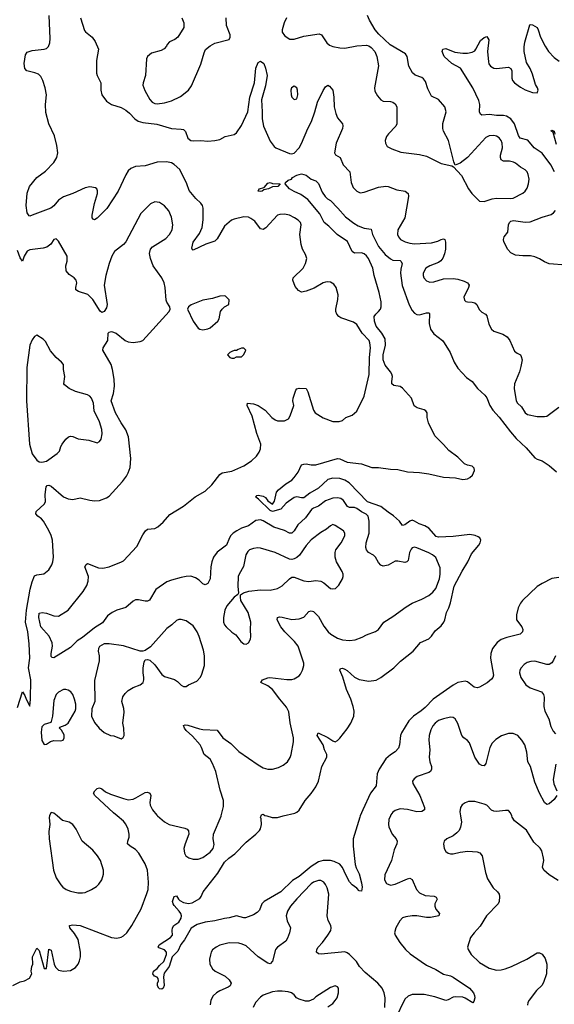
# Model space of a CAD drawing. Header units: inches. Extents: x 1649636 to 1815363, y 506543 to 641975.
# Tile 619 of 656: x 1771507 to 1775952, y 588436 to 596615. Entities that reach past the tile are written whole.
import ezdxf

# ---------------------------------------------------------------- set-up
doc = ezdxf.new("R2010")
doc.units = ezdxf.units.IN
doc.header["$MEASUREMENT"] = 0
doc.layers.add('B7578', color=7, linetype='Continuous')
doc.layers.add('B7579', color=7, linetype='Continuous')

msp = doc.modelspace()

# ---------------------------------------------------------------- linework, layer by layer
at = {"layer": 'B7578', "color": 5}
for points, elevation in [([(1771450, 588590.5), (1771510, 588622.8), (1771546, 588630), (1771588.4, 588651.6), (1771608, 588690), (1771602, 588710), (1771608.7, 588750), (1771617.2, 588770), (1771614, 588830), (1771650, 588902), (1771670, 588882), (1771710, 588732), (1771730, 588734), (1771750, 588894), (1771770, 588884.7), (1771792.8, 588770), (1771805.2, 588745.2), (1771830, 588720.3), (1771870, 588711.7), (1771930, 588716), (1771970, 588740.3), (1771992.8, 588770), (1772004.1, 588795.9), (1772013.7, 588830), (1772013.5, 588870), (1771994.4, 588974.4), (1771963.7, 589023.7), (1771922.7, 589070), (1771922, 589090), (1771950, 589095.8), (1772010.2, 589090.2), (1772270, 588990.2), (1772315.1, 588984.9), (1772350, 588992.2), (1772370, 589003.1), (1772396.9, 589030), (1772438.9, 589090), (1772515.8, 589230), (1772565, 589355), (1772574.6, 589390), (1772579.3, 589450), (1772568.5, 589550), (1772550, 589602.9), (1772498.9, 589690), (1772470, 589722.4), (1772426, 589750), (1772404.5, 589770), (1772405.1, 589790), (1772416.4, 589823.6), (1772417.6, 589850), (1772408.7, 589890), (1772390, 589931.3), (1772370, 589957.7), (1772318.3, 590000)], 540), ([(1771755.5, 590000), (1771753.4, 589986.6), (1771756.5, 589930), (1771750.2, 589870), (1771753.2, 589810), (1771788.7, 589550), (1771810, 589486.8), (1771850, 589427.7), (1771865.5, 589410), (1771894, 589390), (1771930, 589374.9), (1771990, 589362.3), (1772030, 589361.1), (1772050, 589365.3), (1772105.2, 589390), (1772144.9, 589415.1), (1772166.2, 589433.8), (1772189.5, 589470), (1772202.5, 589517.5), (1772204.5, 589550), (1772178.7, 589630), (1772154.7, 589670), (1772116.4, 589716.4), (1772027, 589790), (1771976, 589890), (1771950, 589929), (1771918, 589950), (1771863.9, 589963.9), (1771819.3, 590000)], 560), ([(1774339, 590000), (1774334.9, 589990), (1774278.8, 589810), (1774279, 589750), (1774297.4, 589597.4), (1774304.4, 589570), (1774330, 589518.8), (1774350, 589446), (1774354.7, 589410), (1774350, 589375.3), (1774330, 589379), (1774310, 589401.2), (1774270, 589429.2), (1774250, 589453.2), (1774218.2, 589510), (1774192, 589572), (1774170, 589599.7), (1774122.8, 589622.8), (1774089.9, 589629.9), (1774030, 589629.9), (1773990, 589618.6), (1773930, 589581.3), (1773830, 589498), (1773776, 589464), (1773677.8, 589370), (1773538.7, 589290), (1773519.6, 589270), (1773501.3, 589218.7), (1773481.7, 589198.3), (1773450, 589178), (1773385.8, 589154.2), (1773370, 589154), (1773308.7, 589171.3), (1773250, 589153.3), (1773210, 589149.7), (1773130, 589129.6), (1773050, 589117.6), (1772982, 589098), (1772932.4, 589067.6), (1772876.5, 588970), (1772846.4, 588933.6), (1772822, 588878), (1772774.8, 588830), (1772750.5, 588750), (1772706.9, 588693.1), (1772703.4, 588663.4), (1772708.1, 588591.9), (1772700.7, 588570), (1772690, 588562), (1772670, 588564.5), (1772662.7, 588570), (1772652, 588590), (1772652.3, 588610), (1772660.7, 588630), (1772659.5, 588650), (1772650, 588660.9), (1772628, 588670), (1772614, 588690), (1772619, 588710), (1772650, 588734), (1772670, 588758.8), (1772705.2, 588790), (1772728.7, 588850), (1772728.7, 588870), (1772710, 588888.7), (1772664, 588904), (1772658, 588910), (1772668, 588930), (1772762, 588990), (1772778, 589010), (1772774, 589050), (1772777.2, 589070), (1772789.3, 589090), (1772830, 589117.3), (1772849.6, 589150), (1772851.8, 589170), (1772845.6, 589190), (1772833.6, 589210), (1772790, 589256.2), (1772782.2, 589270), (1772776.9, 589290), (1772790, 589331.3), (1772810, 589336), (1772826, 589310), (1772838.6, 589298.6), (1772870, 589281.5), (1772910, 589272), (1772941.6, 589278.4), (1773005.4, 589314.6), (1773017.2, 589330), (1773032.3, 589370), (1773153.6, 589526.4), (1773210, 589615.3), (1773246.6, 589650), (1773294.9, 589685.1), (1773390, 589782), (1773471.5, 589848.5), (1773501.2, 589878.8), (1773510, 589892), (1773518, 589930), (1773515.5, 589975.5), (1773509.2, 589990), (1773513.6, 590000)], 520), ([(1772654.1, 590000), (1772711.4, 589951.4), (1772750, 589930.3), (1772879.9, 589899.9), (1772898.8, 589890), (1772910, 589876), (1772912.4, 589850), (1772882, 589770), (1772872.4, 589730), (1772876.3, 589690), (1772887.3, 589670), (1772912.4, 589652.4), (1772950, 589642), (1772990, 589642.3), (1773030, 589654.9), (1773090, 589700.2), (1773116.1, 589730), (1773123.5, 589763.5), (1773115.1, 589810), (1773117.6, 589850), (1773181, 589999), (1773181.2, 590000)], 540), ([(1773561.4, 590000), (1773606.7, 589986.7), (1773650, 589988.2), (1773697, 590000)], 520), ([(1774589.3, 590000), (1774576, 589970), (1774573.1, 589930), (1774576.5, 589910), (1774604.2, 589850), (1774638.4, 589810), (1774644.9, 589790), (1774643.1, 589770), (1774620.9, 589719.1), (1774599.6, 589630), (1774543.7, 589510), (1774540.4, 589470), (1774558, 589438), (1774590, 589426), (1774630, 589433.1), (1774730, 589478.7), (1774750, 589482.4), (1774771.4, 589471.4), (1774804.9, 589390), (1774830, 589360.4), (1774879.4, 589339.4), (1774952.8, 589332.7), (1774970, 589326), (1774978, 589310), (1774959.5, 589270), (1774957.6, 589250), (1774966.5, 589226.5), (1774996.3, 589190), (1774990.7, 589170), (1774923, 589157), (1774890, 589157.8), (1774810, 589170.7), (1774770.2, 589169.8), (1774716.7, 589163.3), (1774690, 589153.3), (1774667.3, 589130), (1774633.4, 589070), (1774623.8, 589030), (1774628.4, 589010), (1774668.3, 588948.3), (1774714.4, 588890), (1774754.5, 588854.5), (1774844.4, 588790), (1774890, 588760.2), (1774966.1, 588726.1), (1775030, 588686.3), (1775090, 588671.1), (1775110, 588661.6), (1775246.4, 588570), (1775279.5, 588530), (1775288.4, 588510), (1775290.5, 588489.5), (1775282, 588458), (1775273.4, 588446.6), (1775210, 588487.8), (1775190, 588494), (1775130, 588498.5), (1775110, 588495.1), (1775070, 588471.8), (1775050, 588467.6), (1774958.2, 588498.1), (1774870, 588517.7), (1774770, 588518.3), (1774735.6, 588504.4), (1774710, 588479.6), (1774630, 588313.2)], 540), ([(1775172.1, 590000), (1775181.1, 589950), (1775172.8, 589907.3), (1775159.6, 589880.4), (1775141.2, 589858.8), (1775110, 589834), (1775058, 589810), (1775036, 589790), (1775030.8, 589770), (1775034.8, 589730), (1775050, 589706), (1775070, 589691), (1775090, 589686), (1775110, 589686), (1775170, 589700.7), (1775231.9, 589708.1), (1775310, 589703.1), (1775333.9, 589693.9), (1775353.4, 589670), (1775379.5, 589530), (1775397.5, 589477.5), (1775443.9, 589403.9), (1775479.3, 589370), (1775492.4, 589350), (1775496.4, 589330), (1775494.4, 589290), (1775486.4, 589270), (1775388.8, 589170), (1775336.2, 589083.8), (1775284.4, 589030), (1775255.5, 588990), (1775230.8, 588910), (1775234.8, 588890), (1775260.7, 588850), (1775330, 588783.8), (1775410, 588736.4), (1775470, 588720.3), (1775510, 588722.6), (1775542, 588730), (1775596, 588750), (1775724.5, 588810), (1775810, 588863.8), (1775830, 588863), (1775852, 588852), (1775876.7, 588816.7), (1775890.4, 588770), (1775888.2, 588690), (1775863.4, 588616.6), (1775847.4, 588592.6), (1775803, 588550), (1775743, 588470), (1775730.5, 588450), (1775728.6, 588428.6)], 560), ([(1775985.3, 589465.3), (1775909.6, 589510), (1775865.6, 589550), (1775854.9, 589574.9), (1775864, 589630), (1775863.1, 589650), (1775848.2, 589710), (1775833.1, 589733.1), (1775782.6, 589782.6), (1775721.1, 589881.1), (1775620.7, 589960.7), (1775602.4, 589990), (1775598.3, 590000)], 560), ([(1774543, 588410), (1774544.7, 588490), (1774537.2, 588530), (1774520.4, 588570), (1774484.4, 588610), (1774378.7, 588698.7), (1774331, 588750), (1774308.4, 588790), (1774249.1, 588849.1), (1774230, 588864.4), (1774210, 588872.8), (1774012.7, 588852.7), (1773990, 588854.5), (1773974.5, 588870), (1773977.4, 588890), (1773988.2, 588910), (1774025.7, 588950), (1774068.5, 589010), (1774092.6, 589050), (1774097.4, 589070), (1774092.8, 589090), (1774071.6, 589131.6), (1774063.5, 589170), (1774076.1, 589350), (1774063.6, 589403.6), (1774050.7, 589430.7), (1774035.1, 589450), (1774010, 589464), (1773990, 589464.8), (1773950, 589450.8), (1773930, 589435.1), (1773810, 589311.1), (1773758.9, 589250), (1773733.7, 589210), (1773722.6, 589170), (1773732, 589130), (1773757.4, 589070), (1773751.6, 589030), (1773734.8, 588985.2), (1773719.7, 588960.3), (1773650.4, 588910), (1773633.7, 588890), (1773610, 588792.7), (1773590, 588773), (1773570, 588776.4), (1773490, 588828.7), (1773390, 588921.1), (1773356.3, 588936.3), (1773330, 588942.3), (1773250, 588945.3), (1773170, 588925.7), (1773139.3, 588910), (1773111.3, 588888.7), (1773098.7, 588870), (1773092.4, 588847.6), (1773085.8, 588810), (1773087.9, 588770), (1773108.7, 588730), (1773132.3, 588712.3), (1773214.4, 588670), (1773250, 588638.4), (1773264.9, 588610), (1773256.4, 588590), (1773241.2, 588578.8), (1773170, 588547.1), (1773142.4, 588530), (1773114.5, 588505.5), (1773094.9, 588470), (1773091.7, 588430)], 540), ([(1774070, 588414.8), (1774110, 588442.8), (1774130, 588466), (1774145.2, 588490), (1774159, 588530), (1774159, 588570), (1774150, 588582), (1774130, 588588.7), (1774090, 588574), (1773970, 588497.2), (1773950, 588479), (1773910, 588461.2), (1773882.7, 588462.7), (1773830, 588477.2), (1773809.5, 588489.5), (1773790, 588514), (1773768, 588530), (1773738.4, 588538.4), (1773690, 588543.6), (1773650, 588545.1), (1773610, 588538.4), (1773530, 588512.3), (1773510, 588496), (1773467.3, 588450), (1773446.8, 588410)], 560)]:
    msp.add_lwpolyline(points, dxfattribs=dict(at, elevation=elevation))
at = {"layer": 'B7579', "color": 5}
for points, elevation in [([(1773181.2, 590000), (1773200.8, 590079.2), (1773201.1, 590130), (1773175.1, 590215.1), (1773138.4, 590370), (1773110, 590437), (1773090, 590471.8), (1773039.5, 590510), (1773019.7, 590570), (1773007.4, 590590), (1772944.3, 590664.3), (1772891.8, 590710), (1772876.2, 590730), (1772870, 590751), (1772882.4, 590757.6), (1772904.4, 590755.6), (1773002.7, 590722.7), (1773030, 590717.6), (1773150, 590712), (1773196, 590650), (1773261.4, 590601.4), (1773330, 590536.5), (1773490, 590423.7), (1773530, 590401.1), (1773570, 590390.3), (1773610, 590390.3), (1773657.8, 590402.2), (1773698.8, 590421.2), (1773734.5, 590450), (1773754.5, 590485.5), (1773763.6, 590510), (1773784.6, 590615.4), (1773784.2, 590650), (1773754.8, 590774.8), (1773744.9, 590864.9), (1773725.2, 590905.2), (1773669.2, 590969.2), (1773609.9, 591049.9), (1773570, 591082), (1773513.2, 591110), (1773526.6, 591130), (1773570, 591147.9), (1773588, 591150), (1773727.5, 591132.5), (1773770, 591133), (1773790, 591139.1), (1773830, 591164), (1773842.5, 591177.5), (1773859.5, 591210), (1773869.6, 591250), (1773869.6, 591270), (1773822.4, 591410), (1773792.6, 591450), (1773711.9, 591530), (1773678.4, 591570), (1773647.4, 591630), (1773649.8, 591650.2), (1773666.1, 591653.9), (1773688.5, 591651.5), (1773770, 591631.3), (1773830, 591636.9), (1773870, 591650.4), (1773910, 591699.5), (1773930, 591703.1), (1773950, 591698.3), (1773990, 591657.6), (1774036, 591576), (1774071.8, 591530), (1774093.7, 591510), (1774150, 591478.2), (1774190, 591463.8), (1774250, 591458.2), (1774295.7, 591464.3), (1774355.5, 591484.5), (1774390, 591504.2), (1774466.4, 591533.6), (1774489.8, 591550.2), (1774534.5, 591610), (1774610, 591656.1), (1774721.2, 591738.8), (1774770, 591768.1), (1774850, 591800.7), (1774910, 591832.6), (1774941.3, 591858.7), (1774965.8, 591890), (1774998.5, 591970), (1775003.8, 592010), (1775002.8, 592062.8), (1774967, 592147), (1774939.6, 592170), (1774910, 592186.2), (1774810, 592227.6), (1774788.2, 592231.8), (1774770, 592226.9), (1774762.4, 592217.6), (1774748.6, 592190), (1774736.8, 592123.2), (1774724.9, 592110), (1774710, 592104.5), (1774650, 592118.2), (1774630, 592116.4), (1774570, 592082.9), (1774530, 592076.2), (1774510, 592082.9), (1774490, 592105.1), (1774466, 592150), (1774447.7, 592167.7), (1774408, 592190), (1774391.3, 592210), (1774385.4, 592230), (1774387.7, 592270), (1774413.1, 592350), (1774413.1, 592450), (1774403.5, 592490), (1774386.5, 592506.5), (1774350, 592525.6), (1774310, 592554.5), (1774290, 592562), (1774250, 592561.5), (1774233, 592570), (1774199.7, 592619.7), (1774176.9, 592636.9), (1774150, 592643.2), (1774110, 592639.8), (1774050, 592618.6), (1773990, 592575), (1773950, 592558.3), (1773933.6, 592546.4), (1773882.1, 592477.9), (1773820.7, 592419.3), (1773790, 592369.8), (1773770, 592350.8), (1773750, 592350.7), (1773710, 592371.5), (1773618.9, 592398.9), (1773530, 592452.6), (1773510, 592459), (1773470, 592453.8), (1773410, 592410.8), (1773352.4, 592390), (1773313.7, 592370), (1773283.1, 592350), (1773262.8, 592330), (1773250.2, 592310), (1773227, 592250), (1773150, 592191.1), (1773119.1, 592150), (1773104.2, 592110), (1773096.5, 592070), (1773091.6, 591970), (1773070, 591931.8), (1773050, 591920.7), (1773030, 591929.6), (1772999.3, 591959.3), (1772970, 591979.7), (1772930, 591991.2), (1772890, 591989.7), (1772850, 591981.5), (1772770, 591960.3), (1772730, 591943.8), (1772639.6, 591880.4), (1772585.8, 591794.1), (1772570, 591785.6), (1772550, 591784.7), (1772495.4, 591795.4), (1772470, 591794.5), (1772450, 591784.1), (1772390, 591731.7), (1772314.4, 591710), (1772274.6, 591690), (1772237.6, 591662.4), (1772195.9, 591604.1), (1772130, 591562.5), (1772030, 591482.5), (1771984.6, 591455.4), (1771930, 591400.7), (1771790, 591314), (1771776.4, 591316.4), (1771770, 591326), (1771769.6, 591349.6), (1771780.7, 591410), (1771778.3, 591438.3), (1771753.4, 591493.4), (1771683.7, 591570), (1771665.1, 591650), (1771670, 591686), (1771694, 591690), (1771730, 591684), (1771790, 591662.8), (1771830, 591661), (1771910, 591710.7), (1772034.9, 591865.1), (1772065.9, 591914.1), (1772076.9, 591950), (1772079.6, 591990), (1772049.7, 592070), (1772059, 592090), (1772070, 592096.3), (1772161.7, 592061.7), (1772197.5, 592057.5), (1772250, 592068.4), (1772354, 592110), (1772370, 592120.7), (1772480.4, 592239.6), (1772530, 592334.8), (1772553.2, 592370), (1772570, 592382), (1772630, 592388.5), (1772656.6, 592403.4), (1772700.1, 592439.9), (1772756.6, 592503.4), (1772870, 592572.7), (1772965.4, 592650), (1773050, 592698.6), (1773104.5, 592750), (1773170, 592835.6), (1773190, 592851.7), (1773270, 592864.9), (1773370, 592907.6), (1773434, 592950), (1773475.6, 592990), (1773497.2, 593022.8), (1773508.3, 593050), (1773512.2, 593090), (1773478, 593178), (1773441.1, 593321.1), (1773398.7, 593410), (1773402, 593430), (1773450, 593424.6), (1773490, 593408.9), (1773546.7, 593370), (1773602, 593310), (1773630, 593290.4), (1773650, 593282.6), (1773710, 593283.8), (1773741, 593299), (1773757.1, 593322.9), (1773786, 593410), (1773778.9, 593450), (1773780.5, 593470), (1773802.5, 593537.5), (1773810, 593547.7), (1773830, 593554), (1773890, 593550.6), (1773903.1, 593523.1), (1773950.4, 593370.4), (1773964.9, 593350), (1774030, 593308.2), (1774110, 593277.3), (1774163.1, 593276.9), (1774190, 593284.7), (1774218, 593310), (1774270, 593330.4), (1774310, 593362), (1774370, 593487.3), (1774412.2, 593667.8), (1774415.4, 593810), (1774423.2, 593890), (1774419, 593930), (1774411.7, 593950), (1774354.4, 594010), (1774310, 594082.3), (1774281.2, 594101.2), (1774177.8, 594137.8), (1774160.5, 594150), (1774144, 594170), (1774136.4, 594190), (1774135.4, 594210), (1774152, 594290), (1774154, 594330), (1774138.4, 594390), (1774118.5, 594418.5), (1774090, 594434.7), (1774070, 594438), (1774050, 594434.7), (1774030, 594429.6), (1773956, 594384), (1773890, 594360.5), (1773850, 594352.8), (1773824.8, 594364.8), (1773797.2, 594397.2), (1773777.7, 594450), (1773780.5, 594470), (1773863.1, 594550), (1773883.5, 594590), (1773893.6, 594630), (1773884.4, 594664.4), (1773858.7, 594710), (1773847.6, 594747.6), (1773835.1, 594830), (1773847, 594910), (1773840.7, 594930), (1773822.9, 594950), (1773792.3, 594970), (1773750, 594989.7), (1773710, 594998.9), (1773670, 594996.2), (1773651.3, 594990), (1773554.3, 594885.7), (1773530, 594871.6), (1773510, 594877.6), (1773460.7, 594940.7), (1773430, 594964.7), (1773410, 594974), (1773370, 594977.6), (1773290, 594958.7), (1773268.4, 594950), (1773210, 594900.5), (1773150, 594794), (1773130, 594775.4), (1773054, 594750), (1772950, 594700.9), (1772942.9, 594702.9), (1772937.2, 594717.2), (1772950, 594767.3), (1773001, 594839), (1773023.8, 594890), (1773032.9, 594952.9), (1773033.1, 595050), (1773026.9, 595070), (1773012.8, 595090), (1772971.2, 595130), (1772915.2, 595195.2), (1772896.5, 595250), (1772838.5, 595370), (1772792.2, 595412.2), (1772770, 595426.1), (1772726.7, 595433.3), (1772650, 595430.8), (1772550, 595399.8), (1772470, 595395.4), (1772430, 595377.4), (1772410, 595358.4), (1772390, 595325.6), (1772324.4, 595190), (1772232.8, 595047.2), (1772150, 594966), (1772130, 594952.3), (1772116.5, 594956.5), (1772110, 594968), (1772109.7, 594990), (1772128.5, 595088.5), (1772153.5, 595170), (1772154.5, 595194.5), (1772149.7, 595209.7), (1772136.8, 595216.8), (1772090, 595225.3), (1772050, 595217.6), (1771950, 595169.7), (1771870, 595142.9), (1771830, 595114.5), (1771790.7, 595069.3), (1771765.2, 595050), (1771609.7, 594989.7), (1771590, 594983.5), (1771586.5, 594986.5), (1771570, 595011.3), (1771559.5, 595070), (1771570, 595174), (1771588.9, 595230), (1771650, 595304.6), (1771722.2, 595357.8), (1771790.5, 595429.5), (1771815, 595470), (1771824.4, 595510), (1771816.8, 595570), (1771797, 595650), (1771749.7, 595750), (1771723.2, 595843.2), (1771720.7, 595910), (1771728.9, 595990), (1771718.6, 596050), (1771700.2, 596110), (1771683.4, 596143.4), (1771662.1, 596162.1), (1771633.8, 596173.8), (1771565.6, 596190), (1771549.9, 596209.9), (1771543.7, 596250), (1771556.5, 596323.5), (1771570, 596346), (1771610, 596357.8), (1771710, 596370.2), (1771730, 596376.5), (1771747, 596393), (1771757.8, 596422.2), (1771761.3, 596458.7), (1771752.1, 596650)], 540), ([(1772012.3, 596630), (1772044.5, 596524.5), (1772053.3, 596513.3), (1772110.7, 596470), (1772134.6, 596434.6), (1772162.8, 596370), (1772144.4, 596275.6), (1772144.9, 596170), (1772150.4, 596150), (1772180.3, 596090), (1772181.5, 596030), (1772191.2, 595990), (1772230, 595938.9), (1772270, 595911.6), (1772350, 595885.8), (1772390, 595864.2), (1772419.7, 595839.7), (1772464.6, 595790), (1772493.1, 595773.1), (1772530, 595762), (1772646.5, 595746.5), (1772770, 595710.2), (1772850, 595706.5), (1772870, 595701.7), (1772886.9, 595686.9), (1772904.4, 595630), (1772930, 595612.1), (1772950, 595608.1), (1773011.9, 595611.9), (1773070, 595605.5), (1773129.6, 595610.4), (1773170, 595621), (1773216.2, 595643.8), (1773290, 595660.5), (1773310, 595674), (1773350, 595735.5), (1773404.1, 595850), (1773420.5, 595970), (1773459.8, 596090), (1773470, 596211.3), (1773490, 596258), (1773510, 596271), (1773536, 596250), (1773550, 596212), (1773563.2, 596150), (1773550, 596065.2), (1773518.4, 595950), (1773524.2, 595850), (1773522, 595790), (1773534.2, 595730), (1773590, 595605.5), (1773621.4, 595561.4), (1773637.3, 595550), (1773750, 595502.7), (1773770, 595500.9), (1773790, 595506.3), (1773830, 595550.3), (1773850, 595587.2), (1773902, 595710), (1773933.7, 595770), (1773961.7, 595850), (1773982, 595930), (1774030, 596027.7), (1774050, 596056), (1774070, 596071), (1774082.5, 596062.5), (1774110.4, 596030.3), (1774118.9, 595970), (1774120.9, 595890), (1774135.1, 595835.1), (1774150, 595800.7), (1774190, 595751), (1774192.5, 595732.5), (1774190.4, 595710), (1774139.5, 595590), (1774124.9, 595510), (1774133.4, 595493.4), (1774170.3, 595470.3), (1774197.1, 595410), (1774251.7, 595350), (1774262.5, 595262.5), (1774280.7, 595220.7), (1774310, 595190.4), (1774336.4, 595176.4), (1774370, 595181.1), (1774490, 595224.4), (1774550, 595233.1), (1774570.3, 595230.3), (1774642.9, 595202.9), (1774710.8, 595190), (1774735.5, 595170), (1774740.4, 595150), (1774738, 595130), (1774707.8, 594970), (1774650.3, 594870), (1774648.4, 594830), (1774655.5, 594810), (1774674, 594790), (1774710.6, 594770), (1774750, 594758.4), (1774790, 594752.8), (1774930, 594760.2), (1774984.5, 594775.5), (1775010.4, 594790.3), (1775030, 594795.3), (1775040.7, 594790), (1775047.5, 594767.5), (1775046.4, 594710), (1775038.4, 594670), (1775025.1, 594634.9), (1775008.7, 594611.3), (1774990, 594598.2), (1774917.6, 594570), (1774884.9, 594550), (1774861.5, 594510), (1774860.3, 594490), (1774866.7, 594470), (1774890, 594446), (1774915.8, 594435.8), (1774950, 594437.4), (1775030, 594461.2), (1775110, 594464.5), (1775150, 594460.2), (1775203.5, 594443.5), (1775230.2, 594430.2), (1775238.9, 594418.9), (1775243.7, 594410), (1775239.5, 594390), (1775200.4, 594310), (1775204.7, 594284.7), (1775215.2, 594275.2), (1775230, 594270.5), (1775270, 594268.8), (1775290, 594262.6), (1775306.4, 594250), (1775327.9, 594207.9), (1775350, 594186.2), (1775379.5, 594170), (1775390, 594155.5), (1775406.2, 594086.2), (1775430, 594043.8), (1775450, 594026.7), (1775522.6, 594002.6), (1775559.5, 593979.5), (1775582, 593950), (1775622, 593862), (1775643.9, 593843.9), (1775670.3, 593830.2), (1775677.4, 593817.4), (1775684.4, 593790), (1775674.4, 593734.4), (1775662.8, 593690), (1775622.3, 593590), (1775618.7, 593550), (1775634, 593450), (1775647, 593430), (1775680.3, 593400.2), (1775710, 593348.4), (1775730, 593335.8), (1775810, 593319.3), (1775870, 593318.4), (1775890, 593321.6), (1775990, 593396.4)], 540), ([(1772854.4, 596630), (1772870.4, 596590), (1772870.4, 596550), (1772823, 596470), (1772796.3, 596450), (1772753.4, 596430), (1772733.4, 596410), (1772726.4, 596393.6), (1772708.5, 596371.5), (1772682.4, 596357.6), (1772604.2, 596335.8), (1772570.4, 596310), (1772560.3, 596290), (1772554, 596150), (1772533.7, 596090), (1772532, 596070), (1772547.1, 596027.1), (1772590, 595953), (1772608.7, 595930), (1772630, 595918.3), (1772650, 595915.2), (1772710, 595924.7), (1772770, 595941.3), (1772844.2, 595975.8), (1772910, 596030.3), (1772934.1, 596065.9), (1773014.1, 596245.9), (1773039.7, 596340.3), (1773053.1, 596366.9), (1773090, 596397.3), (1773130, 596420.7), (1773250, 596451.3), (1773258, 596470), (1773257, 596490), (1773227, 596567), (1773222.6, 596630)], 560), ([(1773724.6, 596630), (1773704.6, 596590), (1773688.4, 596530), (1773690.5, 596510), (1773710, 596483), (1773730, 596466), (1773753.8, 596453.8), (1773790, 596452.4), (1773870, 596479.1), (1773997.1, 596497.1), (1774017.1, 596490), (1774061.5, 596421.5), (1774084, 596404), (1774110, 596391.6), (1774170, 596380.2), (1774210, 596379.6), (1774310, 596398.9), (1774390, 596403.1), (1774410, 596397.1), (1774430, 596383.8), (1774460.4, 596350), (1774477, 596310), (1774490.3, 596230.3), (1774455.6, 596050), (1774460.7, 596020.7), (1774482.6, 595982.6), (1774510.3, 595950.3), (1774530, 595938.4), (1774590, 595936.4), (1774610.4, 595930.3), (1774630, 595917.3), (1774641.6, 595890), (1774641.6, 595750), (1774633, 595730), (1774572.1, 595668), (1774555.9, 595644.1), (1774546.7, 595610), (1774547.8, 595590), (1774562.4, 595562.4), (1774601.8, 595541.8), (1774675.1, 595515.1), (1774830, 595495.8), (1774890, 595481.3), (1775010, 595421.6), (1775099.8, 595399.8), (1775112.7, 595392.7), (1775179.5, 595319.5), (1775238, 595210), (1775267, 595170), (1775330, 595108), (1775370, 595103.8), (1775434.5, 595125.5), (1775470, 595131.6), (1775590, 595129.2), (1775610, 595133.1), (1775690, 595172.7), (1775709.7, 595190.3), (1775726, 595214), (1775738.3, 595250), (1775742.6, 595290), (1775735.8, 595330), (1775727.6, 595350), (1775710, 595367.6), (1775670, 595389.7), (1775630, 595423.5), (1775612.6, 595432.6), (1775580.1, 595440.1), (1775530, 595439.7), (1775510, 595449.4), (1775503.5, 595470), (1775504, 595490), (1775521.4, 595550), (1775518, 595590), (1775509.7, 595610), (1775492.4, 595632.4), (1775470, 595648.2), (1775450, 595653.7), (1775410, 595651.1), (1775383.1, 595636.9), (1775230, 595471.5), (1775170, 595422.7), (1775127.3, 595407.3), (1775115.5, 595435.5), (1775072.7, 595610), (1775031.8, 595690), (1775026.3, 595710), (1775026.2, 595753.8), (1775053.2, 595850), (1775042.7, 595890), (1774990, 595951.8), (1774930, 595978.4), (1774900.4, 596040.4), (1774880.1, 596100.1), (1774863.5, 596123.5), (1774850, 596134), (1774794, 596154), (1774773.8, 596173.8), (1774743.6, 596230), (1774729.6, 596309.6), (1774713.6, 596330), (1774586.2, 596406.1), (1774493.4, 596493.4), (1774461.3, 596530), (1774415.1, 596610), (1774399.5, 596650)], 560), ([(1775953.3, 595350), (1775923.5, 595410), (1775850, 595505.6), (1775785.7, 595550), (1775733, 595613), (1775667.6, 595630), (1775653.2, 595653.2), (1775622.1, 595750), (1775590, 595791.4), (1775553.4, 595813.4), (1775530, 595819.5), (1775470, 595819.6), (1775413.3, 595826.7), (1775350, 595823.1), (1775337, 595830), (1775328.9, 595848.9), (1775332.8, 595910), (1775324.9, 595944.9), (1775275.6, 596050), (1775172.9, 596213), (1775099.7, 596250), (1775036.2, 596310), (1775019.5, 596350), (1775024, 596370), (1775050, 596374.6), (1775125.3, 596345.3), (1775190, 596336), (1775230, 596336.9), (1775270, 596344.9), (1775290, 596357), (1775300.4, 596370), (1775338.7, 596441.3), (1775370, 596466.7), (1775390, 596476.3), (1775407.3, 596447.3), (1775395.8, 596350), (1775403.6, 596263.6), (1775407.8, 596247.8), (1775420.5, 596230), (1775450, 596212.2), (1775470, 596208.8), (1775570, 596219.3), (1775590, 596210.8), (1775599.1, 596190), (1775598.9, 596130), (1775604.6, 596110), (1775622, 596090), (1775670, 596053.1), (1775710, 596033.1), (1775770, 596010.5), (1775810, 596007.7), (1775817, 596030), (1775812, 596048), (1775796.1, 596076.1), (1775770, 596163.7), (1775750, 596209.5), (1775719.8, 596259.8), (1775700.3, 596350), (1775700.8, 596390), (1775707.5, 596427.5), (1775747.3, 596572.7), (1775750, 596576.3), (1775770, 596572.4), (1775808.8, 596548.8), (1775818.4, 596530), (1775835.8, 596470), (1775874.7, 596394.7), (1775904.2, 596350), (1775950, 596300.3), (1775991.1, 596271.1)], 540), ([(1775970, 595577), (1775942, 595678), (1775946, 595686), (1775938, 595682), (1775930, 595685.2), (1775926, 595690), (1775930, 595698), (1775950.4, 595690), (1775956.9, 595663.1)], 520), ([(1773697, 590000), (1773795.3, 590024.7), (1773810, 590030.7), (1773830, 590047.3), (1773879.7, 590130), (1773930, 590187), (1773970, 590243), (1773991.5, 590290), (1774018.4, 590410), (1774061.4, 590490), (1774060.9, 590510), (1774040.3, 590550), (1774029.8, 590589.8), (1773980.9, 590670), (1773988, 590690), (1774070, 590653.4), (1774110, 590623.1), (1774130, 590616.5), (1774150, 590627.9), (1774170, 590647.3), (1774230, 590724.9), (1774258.8, 590770), (1774284, 590830), (1774286.6, 590870), (1774279.7, 590910), (1774259.7, 590970), (1774223.8, 591050), (1774193.5, 591153.5), (1774169.4, 591210), (1774174.6, 591225.4), (1774190, 591227.3), (1774210, 591220.5), (1774230, 591208), (1774290, 591152.2), (1774330, 591134), (1774410, 591119.3), (1774470, 591128), (1774510, 591150.5), (1774617, 591230), (1774673.2, 591286.8), (1774778, 591370), (1774840.1, 591439.9), (1774910, 591473), (1774930, 591493), (1774961.8, 591538.2), (1775010, 591580.4), (1775033.7, 591610), (1775043.1, 591630), (1775055.8, 591690), (1775076.2, 591730), (1775089.8, 591770), (1775119.1, 591910), (1775185.9, 592034), (1775234.3, 592110), (1775262.5, 592177.5), (1775323.1, 592250), (1775335.8, 592270), (1775339.7, 592290), (1775334, 592310), (1775320.1, 592320.1), (1775294, 592330), (1775250, 592338), (1775110, 592321.5), (1774990, 592316.8), (1774970, 592320.8), (1774910, 592390.6), (1774876, 592410), (1774827.4, 592427.4), (1774790, 592449.8), (1774770, 592456.1), (1774750, 592449.8), (1774710, 592418.9), (1774690, 592414.5), (1774665.1, 592450), (1774614.7, 592494.7), (1774570, 592522.5), (1774510.2, 592570.2), (1774399.4, 592610), (1774247.4, 592767.4), (1774210.4, 592790.4), (1774170, 592803.9), (1774110, 592806.8), (1774070, 592795.3), (1773990, 592722.9), (1773919.4, 592680.6), (1773870, 592644.2), (1773850, 592642), (1773810, 592651.3), (1773790, 592646.3), (1773722.8, 592597.3), (1773678, 592550), (1773610, 592528.6), (1773590, 592537), (1773492.9, 592632.9), (1773468, 592650), (1773478, 592662), (1773490, 592664.7), (1773530, 592656.3), (1773550, 592646), (1773570, 592618.8), (1773610, 592591.3), (1773626, 592614), (1773641.2, 592690), (1773659, 592710), (1773720.1, 592759.9), (1773769.5, 592790.5), (1773789.5, 592810.5), (1773822.5, 592857.5), (1773850, 592916), (1773870, 592924), (1773890, 592924.9), (1773930, 592915.8), (1773970, 592916.9), (1774150, 592969.2), (1774170, 592966.7), (1774230, 592939.2), (1774350, 592924.6), (1774435.1, 592895.1), (1774490, 592894.7), (1774590, 592880.3), (1774650, 592878.4), (1774730, 592857.6), (1774830, 592854.3), (1774910, 592843.1), (1775030, 592815.3), (1775130.4, 592810.4), (1775190, 592795.5), (1775230, 592800.5), (1775250, 592810.6), (1775271.6, 592830), (1775287.6, 592870), (1775285.1, 592890), (1775270, 592907), (1775230, 592914.2), (1775204.4, 592924.4), (1775150, 592980.4), (1775074.8, 593034.8), (1775030, 593086.9), (1774957.4, 593157.4), (1774905.6, 593265.6), (1774895.3, 593310), (1774893.6, 593350), (1774884.5, 593364.5), (1774870, 593374.2), (1774811.9, 593391.9), (1774786.8, 593406.8), (1774764.4, 593470), (1774690, 593554.2), (1774670, 593567.7), (1774617.1, 593577.1), (1774602, 593590), (1774600.3, 593610), (1774606.2, 593650), (1774602, 593670), (1774591.2, 593690), (1774544.3, 593744.3), (1774529.9, 593790), (1774529, 593830), (1774548.9, 593910), (1774544.3, 593964.3), (1774518, 594010), (1774471.7, 594070), (1774457.3, 594110), (1774455.1, 594150), (1774467.8, 594170), (1774491.5, 594190), (1774506.6, 594210), (1774512, 594230), (1774511.7, 594270), (1774495.6, 594350), (1774453.5, 594490), (1774442.5, 594550), (1774407, 594630), (1774390, 594653.3), (1774370, 594669.8), (1774350, 594676.8), (1774290, 594675.4), (1774270, 594689.7), (1774232.5, 594772.5), (1774146.6, 594830), (1774078.5, 594898.5), (1774038.7, 594930), (1774002, 595002), (1773901.5, 595121.5), (1773843.7, 595163.7), (1773790, 595186.6), (1773750, 595209.6), (1773715.3, 595250), (1773718, 595262), (1773738, 595282), (1773766, 595290), (1773776.4, 595303.6), (1773810, 595324.7), (1773850, 595334), (1773890, 595322), (1773930.2, 595290.2), (1773970, 595276.5), (1773990, 595254.6), (1774022, 595182), (1774045.7, 595145.7), (1774066.3, 595126.3), (1774090, 595112.4), (1774152.9, 595050), (1774216.3, 594976.3), (1774284, 594924), (1774322.1, 594902.1), (1774370, 594882.4), (1774430, 594874), (1774439, 594830), (1774491.2, 594731.2), (1774545.4, 594665.4), (1774588.9, 594628.9), (1774610, 594617.5), (1774670, 594614.8), (1774676.9, 594610), (1774687.6, 594590), (1774676.3, 594543.7), (1774673.6, 594510), (1774686.3, 594406.3), (1774745.4, 594245.4), (1774770, 594199.7), (1774790, 594177.2), (1774810, 594164.7), (1774830, 594162.6), (1774890, 594180.3), (1774910, 594179.1), (1774914.9, 594174.9), (1774911.3, 594090), (1774923.8, 594043.8), (1774950, 594005.7), (1775021.6, 593950), (1775037.1, 593930), (1775085.5, 593850), (1775120.5, 593770), (1775150, 593719.1), (1775223.1, 593643.1), (1775270, 593610.5), (1775313, 593550), (1775375.6, 593495.6), (1775390, 593473.4), (1775415.3, 593410), (1775441.5, 593370), (1775493.8, 593313.8), (1775587.3, 593190), (1775636, 593136), (1775718.9, 593058.9), (1775790, 592976.5), (1775810, 592964.2), (1775850.7, 592950), (1775910, 592912.7), (1775970, 592859.1)], 520), ([(1771490, 590902), (1771530, 591032), (1771550, 591002), (1771560.7, 590970), (1771590, 590912), (1771598, 590970), (1771599.4, 591130), (1771581.4, 591230), (1771590.5, 591310.5), (1771584.5, 591430), (1771573.8, 591530), (1771556.4, 591610), (1771563.2, 591710), (1771594.7, 591885.3), (1771610, 591944.9), (1771630, 591996), (1771650, 592004), (1771707.2, 592012.8), (1771750, 592044), (1771773.9, 592086.1), (1771782.4, 592110), (1771788, 592150), (1771778.5, 592290), (1771768.5, 592330), (1771750, 592371.8), (1771704.4, 592450), (1771689, 592469), (1771658.4, 592490), (1771640.5, 592510), (1771644.2, 592530), (1771709.6, 592590), (1771720.5, 592610), (1771719.7, 592670), (1771726.9, 592733.1), (1771734.8, 592745.2), (1771750, 592748.2), (1771770, 592740.3), (1771870, 592650.3), (1771910, 592634.6), (1771950, 592630.3), (1772010, 592642.4), (1772090, 592623), (1772130, 592619.1), (1772170, 592622), (1772230, 592643), (1772250, 592655.5), (1772362.3, 592777.7), (1772396.1, 592823.9), (1772409.7, 592850.3), (1772425.6, 592894.4), (1772432.4, 592970), (1772412.4, 593150), (1772390, 593207.8), (1772350, 593266), (1772304.4, 593350), (1772267.9, 593450), (1772286.9, 593510), (1772294.3, 593570), (1772291.6, 593630), (1772279.7, 593710), (1772266.6, 593750), (1772198.4, 593870), (1772200.9, 593890), (1772240.9, 593950), (1772242.7, 594010), (1772250, 594018.8), (1772270, 594024.9), (1772310, 594010.4), (1772384, 593950), (1772410, 593938.4), (1772450, 593932.4), (1772510, 593940.5), (1772531.3, 593948.7), (1772749, 594190), (1772759, 594210), (1772754, 594230), (1772730, 594269), (1772725.4, 594285.4), (1772717.7, 594390), (1772708.6, 594428.6), (1772689.7, 594470), (1772616.4, 594570), (1772594.7, 594630), (1772587.1, 594672.9), (1772595.1, 594710), (1772610, 594728.2), (1772721.6, 594798.4), (1772753.3, 594830), (1772774.3, 594870), (1772779.7, 594910), (1772770, 594975.3), (1772746.7, 595026.7), (1772710, 595069.4), (1772670, 595096.2), (1772630, 595102), (1772593.8, 595086.2), (1772515.1, 595004.9), (1772390.4, 594770), (1772370, 594747.6), (1772296.4, 594690), (1772273.7, 594650), (1772250.5, 594590.5), (1772223.2, 594490), (1772210.2, 594410), (1772233.4, 594250), (1772230, 594221.2), (1772210, 594189.6), (1772190, 594182.9), (1772174.7, 594194.7), (1772116.4, 594290), (1772072.8, 594332.8), (1771997, 594357), (1771974.5, 594370), (1771973, 594390), (1771982, 594430), (1771976.9, 594450), (1771959.5, 594470), (1771918.4, 594498.4), (1771894.7, 594530), (1771890.9, 594570), (1771901.7, 594610), (1771900.4, 594650), (1771830, 594774), (1771810, 594794), (1771790, 594788.7), (1771766, 594750), (1771733.8, 594726.2), (1771702, 594718), (1771590, 594704.4), (1771570, 594693), (1771543, 594650), (1771530, 594608), (1771510, 594638), (1771490, 594698)], 560), ([(1776050, 594576.2), (1775910, 594586), (1775870, 594603.6), (1775829.7, 594629.7), (1775790, 594645.6), (1775752.6, 594652.6), (1775690, 594653.1), (1775630, 594659.8), (1775590, 594677.3), (1775564.9, 594704.9), (1775531.2, 594770), (1775528.3, 594790), (1775534, 594810), (1775565.4, 594850), (1775571, 594910), (1775579.7, 594930), (1775590, 594940.3), (1775612.2, 594947.8), (1775710, 594932.2), (1775750, 594935), (1775850, 594973.2), (1775924.6, 594995.4), (1775944.5, 595010), (1775960.7, 595030)], 540), ([(1775990, 591981.6), (1775930, 591971.5), (1775850, 591932.1), (1775810, 591906.2), (1775687.8, 591790), (1775670, 591767.3), (1775652.8, 591730), (1775636.5, 591670), (1775637.4, 591630), (1775681.5, 591570), (1775689, 591550), (1775687.6, 591530), (1775668, 591510), (1775557, 591483), (1775510, 591465.1), (1775477.5, 591442.5), (1775436.9, 591390), (1775423.6, 591350), (1775421.6, 591310), (1775446.2, 591170), (1775440.6, 591150), (1775430, 591136.4), (1775394.5, 591105.5), (1775330, 591070.6), (1775310, 591064.2), (1775284.7, 591070), (1775230, 591115.4), (1775210, 591120.5), (1775150, 591108.5), (1775110, 591087.6), (1774944.5, 590970), (1774878.1, 590901.9), (1774846, 590874), (1774781.8, 590830), (1774743.5, 590790), (1774680.3, 590690), (1774672.5, 590667.5), (1774665.3, 590590), (1774655.8, 590564.2), (1774630, 590533.3), (1774590, 590508.2), (1774550, 590473.6), (1774496.9, 590390), (1774480.3, 590350), (1774470.4, 590250), (1774423.9, 590190), (1774359.6, 590050), (1774339, 590000)], 520), ([(1775962.3, 591330), (1775946.3, 591293.7), (1775930, 591271.6), (1775910, 591259.7), (1775890, 591257.4), (1775790, 591286.3), (1775756.7, 591283.3), (1775726.1, 591273.9), (1775701.7, 591258.3), (1775676.3, 591230), (1775666, 591210), (1775663.1, 591190), (1775674, 591150), (1775714.9, 591090), (1775750, 591064.6), (1775844.9, 591030), (1775863.1, 591010), (1775867.5, 590987.5), (1775865, 590910), (1775872.8, 590870), (1775905.8, 590805.8), (1775922.5, 590742.5), (1775943.6, 590703.6), (1775962.4, 590682.4)], 540), ([(1775972.4, 590170), (1775950, 590136), (1775910, 590101.2), (1775890, 590096), (1775870, 590113.2), (1775830, 590189.4), (1775790, 590280.7), (1775753.5, 590410), (1775733.1, 590450), (1775723.5, 590530), (1775706, 590590), (1775683.1, 590630), (1775648.2, 590668.2), (1775610, 590685.3), (1775570, 590685.3), (1775513.4, 590666.6), (1775465.5, 590634.5), (1775435.3, 590604.7), (1775416.5, 590570), (1775382.9, 590437.1), (1775370, 590417.2), (1775350, 590419.5), (1775330, 590431.6), (1775291, 590490), (1775247, 590607), (1775230, 590627.6), (1775199.5, 590650), (1775184.2, 590670), (1775149.7, 590769.7), (1775127.9, 590807.9), (1775110, 590817.6), (1775090, 590819.6), (1775030, 590808.2), (1774990, 590793.5), (1774960.3, 590770), (1774942.6, 590750), (1774924.3, 590715.7), (1774910.3, 590669.7), (1774909, 590630), (1774915.8, 590550), (1774912.2, 590490), (1774918.2, 590450), (1774931.2, 590410), (1774931.7, 590388.3), (1774921.7, 590370), (1774910, 590361.4), (1774812.4, 590327.6), (1774785.5, 590310), (1774773, 590290), (1774774.9, 590270), (1774834.4, 590170), (1774871.3, 590070), (1774873.4, 590050), (1774850, 590036.4), (1774810, 590034.6), (1774730, 590055.1), (1774670, 590058.7), (1774630, 590046.3), (1774609.2, 590030.8), (1774593.7, 590010), (1774589.3, 590000)], 540), ([(1775965, 590430), (1775943.7, 590303.7), (1775947.3, 590267.3), (1775972.4, 590210)], 540), ([(1772318.3, 590000), (1772286.2, 590026.2), (1772132.3, 590170), (1772119.3, 590190), (1772132.7, 590210), (1772150, 590227.3), (1772170, 590233.4), (1772190, 590225.5), (1772221, 590201), (1772261.8, 590181.8), (1772370, 590144.2), (1772410, 590134.9), (1772450, 590141.1), (1772473.2, 590150), (1772550, 590194), (1772570, 590198.4), (1772590, 590190.6), (1772597.6, 590170), (1772588.9, 590111.1), (1772591.6, 590090), (1772610.2, 590050.2), (1772646.5, 590006.5), (1772654.1, 590000)], 540), ([(1775598.3, 590000), (1775587.3, 590027.3), (1775570, 590045.2), (1775546.8, 590046.8), (1775470, 590036.3), (1775450, 590039.6), (1775429.7, 590049.7), (1775390, 590089.5), (1775370, 590099.6), (1775290, 590119.5), (1775239.8, 590120.2), (1775210.5, 590109.5), (1775186.2, 590093.8), (1775170.7, 590070), (1775166, 590034), (1775172.1, 590000)], 560), ([(1771819.3, 590000), (1771790, 590023.7), (1771770, 590029.3), (1771757.1, 590010), (1771755.5, 590000)], 560), ([(1773513.6, 590000), (1773518, 590010), (1773530, 590014.8), (1773544.9, 590004.9), (1773561.4, 590000)], 520)]:
    msp.add_lwpolyline(points, dxfattribs=dict(at, elevation=elevation))
for points, elevation in [([(1773790, 596064), (1773766.8, 596050), (1773762, 596030), (1773764.9, 595990), (1773770, 595972), (1773790, 595951.3), (1773810, 595958), (1773819.5, 595990), (1773818, 596030), (1773810, 596048.7)], 560), ([(1773510, 595187.3), (1773489, 595190), (1773498, 595210), (1773540.2, 595219.8), (1773570, 595256), (1773590, 595262.8), (1773610, 595254.8), (1773674, 595250), (1773652, 595230), (1773610, 595227.3), (1773576, 595210), (1773538, 595202), (1773522, 595190)], 520), ([(1773210, 594322), (1773170, 594317.2), (1773110, 594299.3), (1773030, 594283.7), (1772933.7, 594246.3), (1772911.3, 594230), (1772902, 594210), (1772950.6, 594110.6), (1772990, 594052), (1773003.6, 594043.6), (1773030, 594038), (1773070, 594046), (1773090, 594054.8), (1773154, 594110), (1773165.2, 594130), (1773177.2, 594190), (1773189.4, 594210.6), (1773209.2, 594230.8), (1773246, 594250), (1773247.3, 594287.3), (1773218, 594318)], 560), ([(1771650, 593994), (1771630, 593984.5), (1771610, 593955.6), (1771590.1, 593909.9), (1771566.9, 593726.9), (1771564.8, 593450), (1771589.1, 593090), (1771610, 593008.2), (1771650, 592956.4), (1771670, 592943.1), (1771690, 592938.3), (1771730, 592946.5), (1771819.6, 593010), (1771838.4, 593030), (1771849.7, 593070), (1771860.5, 593090), (1771890, 593130.6), (1771911.7, 593148.3), (1771930, 593156.3), (1771950, 593153.4), (1771993.8, 593133.8), (1772082.5, 593122.5), (1772150, 593101), (1772170, 593111), (1772185.2, 593130), (1772194, 593174), (1772189.6, 593210), (1772170, 593273.2), (1772125, 593365), (1772119.3, 593430), (1772104, 593470), (1772090, 593486.3), (1772070, 593499.1), (1771970, 593526.3), (1771919.5, 593550), (1771880.4, 593580.4), (1771873.6, 593590), (1771882.4, 593650), (1771871, 593710), (1771870.6, 593750.6), (1771855.8, 593770), (1771809.4, 593809.4), (1771764.1, 593864.1), (1771722.4, 593942.4), (1771701.8, 593961.8)], 580), ([(1773370, 593886), (1773350, 593886), (1773323.6, 593876.4), (1773310, 593866), (1773290, 593866), (1773270, 593858), (1773254, 593850), (1773234, 593830), (1773254, 593810), (1773270, 593802), (1773290, 593802), (1773310, 593814), (1773350, 593814), (1773370, 593834), (1773386, 593870)], 560), ([(1774110, 592420.5), (1774090, 592411.6), (1774056.9, 592383.1), (1774010, 592354.7), (1773930, 592293), (1773890, 592247.8), (1773832.2, 592167.8), (1773810, 592146.6), (1773790, 592135.1), (1773770, 592131.1), (1773750, 592134), (1773630, 592189.6), (1773510, 592225.4), (1773488.2, 592228.2), (1773450, 592223.1), (1773418, 592210), (1773403.1, 592196.9), (1773387.1, 592170), (1773367.5, 592072.5), (1773330.4, 592010), (1773323.8, 591990), (1773320.4, 591910), (1773326, 591850), (1773319.8, 591840.2), (1773290, 591817), (1773230, 591746), (1773212.4, 591710), (1773200.4, 591650), (1773202.4, 591610), (1773208.9, 591588.9), (1773223, 591570), (1773270, 591527.3), (1773304.5, 591504.5), (1773344.7, 591450), (1773370, 591431.3), (1773390, 591427.3), (1773410, 591438), (1773425.2, 591470), (1773429.2, 591490), (1773425.2, 591550), (1773429.4, 591610.6), (1773407, 591690), (1773347, 591790), (1773342, 591818), (1773344, 591836), (1773367.2, 591852.8), (1773411, 591869), (1773510, 591878), (1773590, 591876.9), (1773650, 591888.5), (1773690, 591912.7), (1773750, 591970.5), (1773770, 591983.8), (1773790, 591984.4), (1773870, 591952.2), (1773910, 591948.8), (1773970, 591955.3), (1774010, 591950.4), (1774036.1, 591936.1), (1774090, 591890.5), (1774110, 591886), (1774134, 591890), (1774161.6, 591918.4), (1774189.6, 591970), (1774195.1, 591990), (1774195.1, 592010), (1774187.8, 592030), (1774141.3, 592110), (1774134.7, 592130), (1774129.7, 592150), (1774129.6, 592190), (1774136.3, 592210), (1774180.5, 592270), (1774202.6, 592310), (1774209.7, 592330), (1774209.6, 592350), (1774198.4, 592370), (1774130, 592413)], 560), ([(1772850, 591633.2), (1772830, 591633.2), (1772810, 591625.2), (1772772, 591588), (1772730, 591557), (1772594.3, 591405.7), (1772550, 591376), (1772530, 591369), (1772510, 591369.2), (1772370, 591413.6), (1772250, 591429.6), (1772210, 591429.6), (1772170, 591409), (1772161.6, 591390), (1772160.4, 591370), (1772168.7, 591330), (1772168.8, 591290), (1772130, 591126), (1772130.7, 590950), (1772106, 590890), (1772104, 590830), (1772130, 590776), (1772166.8, 590730), (1772210, 590694.8), (1772262, 590670), (1772290, 590666), (1772350, 590642), (1772368.4, 590651.6), (1772375.3, 590670), (1772373.2, 590730), (1772365.2, 590770), (1772376.6, 590863.4), (1772373.4, 590893.4), (1772357, 590950), (1772363.7, 590990), (1772382.8, 591017.2), (1772410, 591043), (1772450, 591066), (1772509.5, 591090.5), (1772533.2, 591110), (1772539.3, 591130), (1772539.3, 591150), (1772532.7, 591190), (1772532.3, 591230), (1772541.5, 591278.5), (1772550, 591296), (1772570, 591301), (1772590, 591294), (1772630, 591256.3), (1772690, 591174), (1772710, 591158), (1772793.4, 591133.4), (1772818.3, 591118.3), (1772850, 591087.3), (1772870, 591074.8), (1772890, 591076), (1772909.3, 591090.7), (1772979.3, 591120.7), (1773010, 591152), (1773022, 591178), (1773042.7, 591250), (1773043.7, 591330), (1773036.6, 591376.6), (1772999.3, 591490), (1772981.2, 591530), (1772950, 591579), (1772890, 591621.2)], 560), ([(1771890, 591051.6), (1771870, 591049.5), (1771830, 591027.3), (1771810, 591009.3), (1771790, 590958), (1771780.5, 590830), (1771770, 590786), (1771764.7, 590775.3), (1771710, 590759.3), (1771690, 590742), (1771684.4, 590695.6), (1771690, 590626), (1771710, 590593), (1771730, 590597.1), (1771762, 590618), (1771790, 590627.7), (1771850, 590624), (1771869.1, 590630.9), (1771877.2, 590650), (1771875.5, 590675.5), (1771854, 590714), (1771838, 590730), (1771842, 590738), (1771884.7, 590755.3), (1771910, 590771.3), (1771968.7, 590870), (1771974, 590890), (1771974, 590930), (1771962.7, 590970), (1771949.2, 591010), (1771933.2, 591030), (1771910, 591046.6)], 560)]:
    msp.add_lwpolyline(points, close=True, dxfattribs=dict(at, elevation=elevation))

doc.saveas('drawing.dxf')
